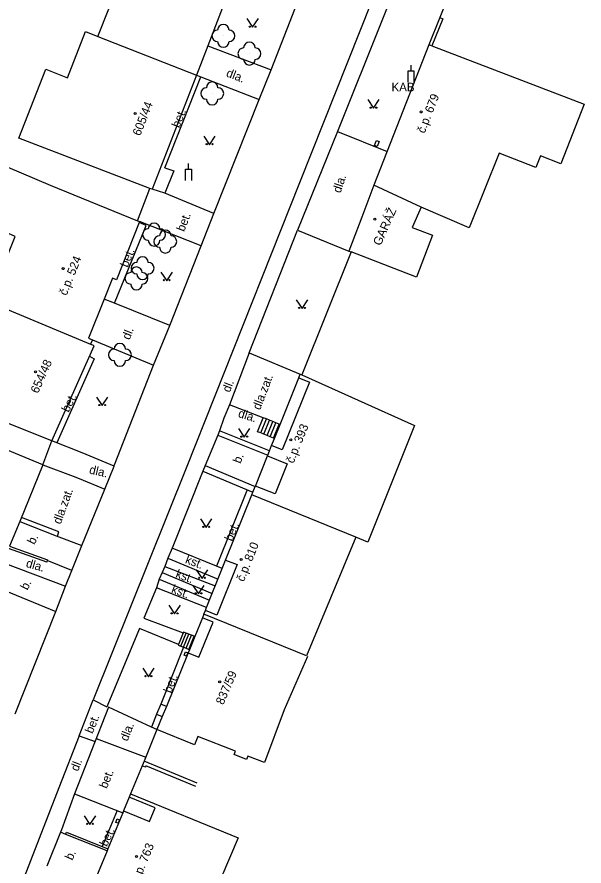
# Model space of a CAD drawing. Extents: x -577457 to -568404, y -1208466 to -1201387.
# Drawn here: x -568830.1 to -568780.7, y -1203655 to -1203580.9 of the extents above; entities that cross this region are included whole.
import ezdxf

# ---------------------------------------------------------------- set-up
doc = ezdxf.new("R2010")
doc.units = 0
for name, color, linetype in [('BUDOVY_MĚŘ', 7, 'Continuous'), ('BUDOVY_NEMĚŘ', 7, 'Continuous'), ('OBVOD_PILÍŘE', 7, 'Continuous'), ('POMOC_POPIS', 7, 'Continuous'), ('ROZHRANÍ_PLOCH', 7, 'Continuous'), ('ZELEŇ', 7, 'Continuous'), ('ZN_BUDOV', 7, 'Continuous'), ('ZN_DOPLŇKOVÉ', 7, 'Continuous'), ('ZN_KULTUR', 7, 'Continuous'), ('Č_POPIS_ORIENT', 7, 'Continuous')]:
    doc.layers.add(name, color=color, linetype=linetype)

msp = doc.modelspace()

# ---------------------------------------------------------------- linework, layer by layer
at = {"layer": 'BUDOVY_MĚŘ'}
for points in [[(-568810.31, -1203575.17), (-568813.48, -1203583.43)], [(-568813.48, -1203583.43), (-568814.46, -1203585.99)], [(-568794.23, -1203583.34), (-568799, -1203595.59)], [(-568793.95, -1203583.45), (-568794.23, -1203583.34)], [(-568814.46, -1203585.99), (-568818.35, -1203595.94)], [(-568799, -1203595.59), (-568800.07, -1203598.39)], [(-568818.35, -1203595.94), (-568818.54, -1203595.87)], [(-568800.07, -1203598.39), (-568800.9, -1203600.58)], [(-568819.47, -1203598.86), (-568821.45, -1203603.84), (-568821.79, -1203603.7), (-568822.52, -1203605.53)], [(-568819.62, -1203598.7), (-568819.43, -1203598.77)], [(-568819.43, -1203598.77), (-568819.47, -1203598.86)], [(-568800.9, -1203600.58), (-568801.19, -1203601.34), (-568801, -1203601.41)], [(-568822.52, -1203605.53), (-568823.88, -1203608.94), (-568823.53, -1203609.08)], [(-568827.09, -1203617.89), (-568823.39, -1203609.59), (-568823.7, -1203609.45)], [(-568823.53, -1203609.08), (-568823.7, -1203609.45)], [(-568805.55, -1203612.4), (-568804.62, -1203612.77), (-568806.99, -1203618.67), (-568807.92, -1203618.3)], [(-568807.18, -1203616.46), (-568805.55, -1203612.4)], [(-568805.55, -1203612.4), (-568805.42, -1203612.08), (-568805.28, -1203612.14)], [(-568807.67, -1203617.68), (-568807.18, -1203616.46)], [(-568807.92, -1203618.3), (-568807.67, -1203617.68)], [(-568808.11, -1203618.77), (-568807.92, -1203618.3)], [(-568808.28, -1203619.2), (-568806.56, -1203619.89), (-568807.62, -1203622.52), (-568809.33, -1203621.83)], [(-568809.33, -1203621.83), (-568808.28, -1203619.2)], [(-568808.28, -1203619.2), (-568808.26, -1203619.14)], [(-568808.26, -1203619.14), (-568808.11, -1203618.77)], [(-568827.86, -1203619.98), (-568829.88, -1203624.91)], [(-568809.64, -1203622.59), (-568809.55, -1203622.37)], [(-568809.55, -1203622.37), (-568809.35, -1203621.88)], [(-568809.35, -1203621.88), (-568809.33, -1203621.83)], [(-568811.93, -1203628.28), (-568809.64, -1203622.59)], [(-568829.88, -1203624.91), (-568830.77, -1203627.08)], [(-568811.93, -1203628.28), (-568810.93, -1203628.68), (-568812.7, -1203633.08), (-568813.69, -1203632.69)], [(-568812.22, -1203629.01), (-568811.93, -1203628.28)], [(-568813.59, -1203632.43), (-568812.22, -1203629.01)], [(-568813.82, -1203633.01), (-568813.69, -1203632.69)], [(-568813.69, -1203632.69), (-568813.59, -1203632.43)], [(-568815.19, -1203636.37), (-568814.26, -1203636.75), (-568813.02, -1203633.69), (-568813.95, -1203633.32)], [(-568813.95, -1203633.32), (-568814.62, -1203634.96)], [(-568813.82, -1203633.01), (-568813.95, -1203633.32)], [(-568814.62, -1203634.96), (-568815.08, -1203636.1)], [(-568815.19, -1203636.37), (-568817.09, -1203641.04)], [(-568815.08, -1203636.1), (-568815.19, -1203636.37)], [(-568817.09, -1203641.04), (-568817.45, -1203641.92)], [(-568817.45, -1203641.92), (-568817.92, -1203643.07)], [(-568820.34, -1203648.95), (-568820.83, -1203650.15)], [(-568820.83, -1203650.15), (-568818.56, -1203651.09), (-568818.06, -1203649.89), (-568820.34, -1203648.95)], [(-568820.22, -1203648.67), (-568820.34, -1203648.95)], [(-568820.9, -1203650.33), (-568822.19, -1203653.46)], [(-568820.83, -1203650.15), (-568820.9, -1203650.33)], [(-568822.19, -1203653.46), (-568822.27, -1203653.64)], [(-568822.27, -1203653.64), (-568823.47, -1203656.57)]]:
    msp.add_lwpolyline(points, dxfattribs=at)
at = {"layer": 'BUDOVY_NEMĚŘ'}
for points in [[(-568823.08, -1203582.62), (-568822.11, -1203580.2), (-568820.1, -1203575.02), (-568818.76, -1203571.55), (-568810.24, -1203574.98)], [(-568818.54, -1203595.87), (-568829.96, -1203591.5), (-568827.61, -1203585.48), (-568825.71, -1203586.22), (-568824.16, -1203582.2), (-568823.08, -1203582.62), (-568814.46, -1203585.99)], [(-568793.95, -1203583.45), (-568780.69, -1203588.53), (-568782.7, -1203593.72), (-568784.49, -1203593.02), (-568784.88, -1203594.04), (-568788.08, -1203592.8), (-568790.7, -1203599.32), (-568794.88, -1203597.5), (-568799, -1203595.59)], [(-568832.58, -1203605.77), (-568830.27, -1203600.07), (-568842.88, -1203594.45), (-568840.51, -1203589.59), (-568834.85, -1203592.37), (-568827.22, -1203595.6), (-568819.62, -1203598.7)], [(-568794.88, -1203597.5), (-568795.66, -1203599.28), (-568793.89, -1203599.95), (-568795.28, -1203603.61), (-568801, -1203601.41)], [(-568827.09, -1203617.89), (-568835.12, -1203614.68), (-568834.36, -1203612.78), (-568836.46, -1203611.85), (-568833.94, -1203605.24), (-568832.58, -1203605.77), (-568823.7, -1203609.45)], [(-568805.28, -1203612.14), (-568795.48, -1203616.54), (-568799.54, -1203626.72), (-568800.57, -1203626.3), (-568809.64, -1203622.59)], [(-568827.86, -1203619.98), (-568837.77, -1203615.87), (-568841.27, -1203624.55), (-568831.36, -1203628.51)], [(-568800.57, -1203626.3), (-568804.88, -1203636.65), (-568813.82, -1203633.01)], [(-568804.79, -1203636.7), (-568806.84, -1203641.35), (-568808.54, -1203645.95), (-568810, -1203645.38), (-568810.12, -1203645.67), (-568811.2, -1203645.24), (-568811.08, -1203644.95), (-568814.36, -1203643.66), (-568814.65, -1203644.4), (-568817.92, -1203643.07)], [(-568820.22, -1203648.67), (-568810.84, -1203652.51), (-568814.7, -1203661.58), (-568823.95, -1203657.73)]]:
    msp.add_lwpolyline(points, dxfattribs=at)
at = {"layer": 'OBVOD_PILÍŘE'}
for points in [[(-568798.86, -1203591.91), (-568798.77, -1203591.69), (-568798.54, -1203591.78), (-568798.71, -1203592.22), (-568798.95, -1203592.13), (-568798.86, -1203591.91)], [(-568815.5, -1203636.44), (-568815.44, -1203636.29), (-568815.24, -1203636.37), (-568815.36, -1203636.67), (-568815.56, -1203636.59), (-568815.5, -1203636.44)], [(-568821.44, -1203651.01), (-568821.38, -1203650.86), (-568821.18, -1203650.95), (-568821.3, -1203651.24), (-568821.5, -1203651.16), (-568821.44, -1203651.01)]]:
    msp.add_lwpolyline(points, dxfattribs=at)
at = {"layer": 'ROZHRANÍ_PLOCH'}
for points in [[(-568784.58, -1203542.75), (-568805.49, -1203595.39)], [(-568794.33, -1203571.28), (-568802.17, -1203590.92)], [(-568807.97, -1203585.54), (-568804.51, -1203576.65)], [(-568813.48, -1203583.43), (-568807.97, -1203585.54)], [(-568814.46, -1203585.99), (-568814.1, -1203586.13)], [(-568809, -1203588.11), (-568807.97, -1203585.54)], [(-568817.24, -1203594.08), (-568814.1, -1203586.13)], [(-568814.1, -1203586.13), (-568809, -1203588.11)], [(-568812.95, -1203598.05), (-568809, -1203588.11)], [(-568802.17, -1203590.92), (-568805.66, -1203599.51)], [(-568802.17, -1203590.92), (-568797.86, -1203592.67)], [(-568817.24, -1203594.08), (-568816.45, -1203594.34)], [(-568816.45, -1203594.34), (-568817.23, -1203596.3)], [(-568805.49, -1203595.39), (-568815.38, -1203620.28)], [(-568817.23, -1203596.3), (-568818.35, -1203595.94)], [(-568812.95, -1203598.05), (-568817.23, -1203596.3)], [(-568814.07, -1203600.88), (-568812.95, -1203598.05)], [(-568821.63, -1203605.89), (-568818.86, -1203599.11), (-568819.47, -1203598.86)], [(-568814.07, -1203600.88), (-568819.43, -1203598.77)], [(-568809.89, -1203610.22), (-568805.66, -1203599.51)], [(-568805.66, -1203599.51), (-568801.19, -1203601.34)], [(-568816.79, -1203607.83), (-568814.07, -1203600.88)], [(-568821.63, -1203605.89), (-568822.52, -1203605.53)], [(-568816.79, -1203607.83), (-568821.63, -1203605.89)], [(-568818.22, -1203611.3), (-568816.79, -1203607.83)], [(-568823.53, -1203609.08), (-568818.22, -1203611.3)], [(-568823.8, -1203610.51), (-568823.38, -1203610.73)], [(-568809.89, -1203610.22), (-568811.58, -1203614.74)], [(-568809.89, -1203610.22), (-568805.42, -1203612.08)], [(-568823.38, -1203610.73), (-568826.64, -1203618.07)], [(-568821.65, -1203620.09), (-568821.61, -1203619.99), (-568818.22, -1203611.3)], [(-568811.58, -1203614.74), (-568812.08, -1203615.91)], [(-568808.66, -1203615.87), (-568811.58, -1203614.74)], [(-568812.08, -1203615.91), (-568812.47, -1203617.02)], [(-568809.15, -1203617.09), (-568808.66, -1203615.87)], [(-568808.87, -1203617.2), (-568808.38, -1203615.98)], [(-568808.38, -1203615.98), (-568808.66, -1203615.87)], [(-568808.59, -1203617.31), (-568808.1, -1203616.09)], [(-568808.1, -1203616.09), (-568808.38, -1203615.98)], [(-568808.31, -1203617.42), (-568807.82, -1203616.2)], [(-568807.82, -1203616.2), (-568808.1, -1203616.09)], [(-568808.04, -1203617.53), (-568807.55, -1203616.31)], [(-568807.55, -1203616.31), (-568807.82, -1203616.2)], [(-568807.76, -1203617.64), (-568807.27, -1203616.42)], [(-568807.27, -1203616.42), (-568807.55, -1203616.31)], [(-568807.18, -1203616.46), (-568807.27, -1203616.42)], [(-568812.47, -1203617.02), (-568812.62, -1203617.39)], [(-568808.11, -1203618.77), (-568812.47, -1203617.02)], [(-568808.87, -1203617.2), (-568809.15, -1203617.09)], [(-568824.45, -1203618.94), (-568827.09, -1203617.89)], [(-568812.62, -1203617.39), (-568813.72, -1203620.04)], [(-568812.62, -1203617.39), (-568808.26, -1203619.14)], [(-568808.59, -1203617.31), (-568808.87, -1203617.2)], [(-568808.31, -1203617.42), (-568808.59, -1203617.31)], [(-568808.04, -1203617.53), (-568808.31, -1203617.42)], [(-568807.76, -1203617.64), (-568808.04, -1203617.53)], [(-568807.67, -1203617.68), (-568807.76, -1203617.64)], [(-568821.65, -1203620.09), (-568824.45, -1203618.94)], [(-568827.86, -1203619.98), (-568825.23, -1203620.98)], [(-568822.47, -1203622.1), (-568821.65, -1203620.09)], [(-568813.72, -1203620.04), (-568813.92, -1203620.53)], [(-568813.72, -1203620.04), (-568809.35, -1203621.88)], [(-568815.38, -1203620.28), (-568823.48, -1203640.46)], [(-568813.92, -1203620.53), (-568816.58, -1203627.26)], [(-568813.92, -1203620.53), (-568809.55, -1203622.37)], [(-568825.23, -1203620.98), (-568824.71, -1203621.18), (-568822.47, -1203622.1)], [(-568824.48, -1203627), (-568822.47, -1203622.1)], [(-568810.05, -1203622.16), (-568812.72, -1203628.81)], [(-568829.88, -1203624.91), (-568826.7, -1203626.16), (-568824.48, -1203627)], [(-568825.34, -1203629.18), (-568824.48, -1203627)], [(-568816.58, -1203627.26), (-568816.96, -1203628.11)], [(-568812.72, -1203628.81), (-568816.58, -1203627.26)], [(-568816.96, -1203628.11), (-568817.22, -1203628.84)], [(-568816.96, -1203628.11), (-568812.59, -1203629.94)], [(-568831.36, -1203628.51), (-568825.89, -1203630.57)], [(-568825.34, -1203629.18), (-568827.48, -1203628.33)], [(-568817.22, -1203628.84), (-568817.46, -1203629.38)], [(-568817.22, -1203628.84), (-568812.83, -1203630.53)], [(-568812.22, -1203629.01), (-568812.72, -1203628.81)], [(-568825.89, -1203630.57), (-568825.34, -1203629.18)], [(-568817.46, -1203629.38), (-568817.73, -1203629.95)], [(-568817.46, -1203629.38), (-568813.1, -1203631.21)], [(-568817.73, -1203629.95), (-568817.95, -1203630.71)], [(-568817.73, -1203629.95), (-568813.33, -1203631.79)], [(-568832.2, -1203630.53), (-568826.74, -1203632.76)], [(-568826.74, -1203632.76), (-568825.89, -1203630.57)], [(-568817.95, -1203630.71), (-568819.06, -1203633.36)], [(-568813.59, -1203632.43), (-568817.95, -1203630.71)], [(-568830.28, -1203641.69), (-568826.74, -1203632.76)], [(-568819.06, -1203633.36), (-568815.62, -1203634.62)], [(-568819.45, -1203634.25), (-568822.28, -1203641.08)], [(-568816.04, -1203635.64), (-568819.45, -1203634.25)], [(-568815.62, -1203634.62), (-568816.04, -1203635.64)], [(-568815.83, -1203635.79), (-568815.37, -1203634.65)], [(-568815.37, -1203634.65), (-568815.6, -1203634.56), (-568815.62, -1203634.62)], [(-568815.6, -1203635.89), (-568815.14, -1203634.74)], [(-568815.14, -1203634.74), (-568815.37, -1203634.65)], [(-568815.37, -1203635.98), (-568814.91, -1203634.84)], [(-568814.91, -1203634.84), (-568815.14, -1203634.74)], [(-568815.13, -1203636.08), (-568814.68, -1203634.93)], [(-568814.68, -1203634.93), (-568814.91, -1203634.84)], [(-568814.62, -1203634.96), (-568814.68, -1203634.93)], [(-568816.04, -1203635.64), (-568816.06, -1203635.7), (-568815.83, -1203635.79)], [(-568815.6, -1203635.89), (-568817.57, -1203640.84)], [(-568815.83, -1203635.79), (-568815.6, -1203635.89)], [(-568815.6, -1203635.89), (-568815.37, -1203635.98)], [(-568815.37, -1203635.98), (-568815.13, -1203636.08)], [(-568815.13, -1203636.08), (-568815.08, -1203636.1)], [(-568824.7, -1203643.6), (-568823.48, -1203640.46)], [(-568823.48, -1203640.46), (-568822.28, -1203641.08)], [(-568817.09, -1203641.04), (-568817.57, -1203640.84), (-568817.95, -1203641.72), (-568817.45, -1203641.92)], [(-568822.14, -1203641.12), (-568825.1, -1203648.67)], [(-568818.4, -1203642.85), (-568822.14, -1203641.12)], [(-568817.95, -1203641.72), (-568818.4, -1203642.85)], [(-568824.7, -1203643.6), (-568826.48, -1203648.16)], [(-568824.7, -1203643.6), (-568823.31, -1203644.1)], [(-568823.21, -1203643.84), (-568818.9, -1203645.48)], [(-568826.48, -1203648.16), (-568835.62, -1203671.65)], [(-568825.1, -1203648.67), (-568826.25, -1203651.8), (-568826.34, -1203652.02)], [(-568825.1, -1203648.67), (-568820.9, -1203650.33)], [(-568821.4, -1203650.13), (-568822.7, -1203653.26)], [(-568826.34, -1203652.02), (-568827.52, -1203654.98)], [(-568825.86, -1203652.21), (-568826.34, -1203652.02)], [(-568822.27, -1203653.64), (-568825.86, -1203652.21)]]:
    msp.add_lwpolyline(points, dxfattribs=at)
at = {"layer": 'ZELEŇ'}
for centre in [(-568812.13, -1203582.57), (-568809.86, -1203584.12), (-568813.1, -1203587.59), (-568818.17, -1203599.9), (-568817.19, -1203600.51), (-568819.17, -1203602.83), (-568819.71, -1203603.72), (-568821.15, -1203610.39)]:
    msp.add_circle(centre, 0.0005, dxfattribs=at)
for centre, start, end in [((-568812.13, -1203582.07), 0, 179.99999), ((-568812.63, -1203582.57), 89.99999, 269.99999), ((-568811.63, -1203582.57), 270, 89.99999), ((-568812.13, -1203583.07), 179.99999, 359.99999), ((-568809.86, -1203583.62), 0, 179.99999), ((-568810.36, -1203584.12), 89.99999, 269.99999), ((-568809.36, -1203584.12), 270, 89.99999), ((-568809.86, -1203584.62), 179.99999, 359.99999), ((-568813.1, -1203587.09), 0, 179.99999), ((-568813.6, -1203587.59), 89.99999, 269.99999), ((-568812.6, -1203587.59), 270, 89.99999), ((-568813.1, -1203588.09), 179.99999, 359.99999), ((-568818.67, -1203599.9), 89.99999, 269.99999), ((-568818.17, -1203599.4), 0, 179.99999), ((-568817.67, -1203599.9), 270, 89.99999), ((-568817.69, -1203600.51), 89.99999, 269.99999), ((-568817.19, -1203600.01), 0, 179.99999), ((-568816.69, -1203600.51), 270, 89.99999), ((-568818.17, -1203600.4), 179.99999, 359.99999), ((-568817.19, -1203601.01), 179.99999, 359.99999), ((-568819.67, -1203602.83), 89.99999, 269.99999), ((-568819.17, -1203602.33), 0, 179.99999), ((-568818.67, -1203602.83), 270, 89.99999), ((-568819.71, -1203603.22), 0, 179.99999), ((-568820.21, -1203603.72), 89.99999, 269.99999), ((-568819.17, -1203603.33), 179.99999, 359.99999), ((-568819.21, -1203603.72), 270, 89.99999), ((-568819.71, -1203604.22), 179.99999, 359.99999), ((-568821.15, -1203609.89), 0, 179.99999), ((-568821.65, -1203610.39), 89.99999, 269.99999), ((-568820.65, -1203610.39), 270, 89.99999), ((-568821.15, -1203610.89), 179.99999, 359.99999)]:
    msp.add_arc(centre, 0.5, start, end, dxfattribs=at)
at = {"layer": 'ZN_BUDOV'}
for centre in [(-568819.82, -1203589.35), (-568794.89, -1203589.21), (-568798.92, -1203598.55), (-568826.1, -1203602.87), (-568828.51, -1203611.87), (-568806.24, -1203617.8), (-568810.58, -1203628.23), (-568812.45, -1203638.9), (-568819.7, -1203654.13)]:
    msp.add_circle(centre, 0.0875, dxfattribs=at)
at = {"layer": 'ZN_DOPLŇKOVÉ'}
for p, q in [((-568795.77, -1203585.62), (-568795.77, -1203585.12)), ((-568815.17, -1203594.19), (-568815.17, -1203593.69))]:
    msp.add_line(p, q, dxfattribs=at)
for points in [[(-568792.12, -1203578.09), (-568793.27, -1203580.97)], [(-568793.27, -1203580.97), (-568794.23, -1203583.34)], [(-568793.27, -1203580.97), (-568793, -1203581.08), (-568793.95, -1203583.45)], [(-568796.02, -1203586.62), (-568796.02, -1203585.62), (-568795.52, -1203585.62), (-568795.52, -1203586.62)], [(-568815.42, -1203595.19), (-568815.42, -1203594.19), (-568814.92, -1203594.19), (-568814.92, -1203595.19)], [(-568819.62, -1203598.7), (-568818.54, -1203595.87)], [(-568801, -1203601.41), (-568805.28, -1203612.14)], [(-568827.86, -1203619.98), (-568827.09, -1203617.89)], [(-568826.46, -1203625.82), (-568829.74, -1203624.57)], [(-568826.6, -1203626.2), (-568826.46, -1203625.82)], [(-568827.48, -1203628.33), (-568827.53, -1203628.46), (-568830.85, -1203627.27)], [(-568830.77, -1203627.08), (-568827.46, -1203628.27), (-568827.48, -1203628.33)], [(-568817.92, -1203643.07), (-568819.04, -1203645.83)], [(-568817.92, -1203643.07), (-568818.4, -1203642.85)], [(-568819.04, -1203645.83), (-568819.21, -1203646.24)], [(-568814.42, -1203647.75), (-568819.04, -1203645.83)], [(-568819.21, -1203646.24), (-568820.22, -1203648.67)], [(-568814.54, -1203648.02), (-568818.88, -1203646.22), (-568818.93, -1203646.35), (-568819.21, -1203646.24)], [(-568825.86, -1203652.21), (-568825.79, -1203652.02), (-568822.19, -1203653.46)]]:
    msp.add_lwpolyline(points, dxfattribs=at)
at = {"layer": 'ZN_KULTUR'}
for points in [[(-568810.08, -1203581.07), (-568809.58, -1203581.82), (-568809.08, -1203581.07)], [(-568799.54, -1203588.13), (-568799.04, -1203588.88), (-568798.54, -1203588.13)], [(-568813.83, -1203591.31), (-568813.33, -1203592.06), (-568812.83, -1203591.31)], [(-568817.57, -1203603.18), (-568817.07, -1203603.93), (-568816.57, -1203603.18)], [(-568805.77, -1203605.6), (-568805.27, -1203606.35), (-568804.77, -1203605.6)], [(-568823.19, -1203614.07), (-568822.69, -1203614.82), (-568822.19, -1203614.07)], [(-568810.81, -1203616.82), (-568810.31, -1203617.57), (-568809.81, -1203616.82)], [(-568814.12, -1203624.69), (-568813.62, -1203625.44), (-568813.12, -1203624.69)], [(-568814.49, -1203629.14), (-568813.99, -1203629.89), (-568813.49, -1203629.14)], [(-568814.8, -1203630.49), (-568814.3, -1203631.24), (-568813.8, -1203630.49)], [(-568816.88, -1203632.23), (-568816.38, -1203632.98), (-568815.88, -1203632.23)], [(-568819.16, -1203637.71), (-568818.66, -1203638.46), (-568818.16, -1203637.71)], [(-568824.26, -1203650.59), (-568823.76, -1203651.34), (-568823.26, -1203650.59)]]:
    msp.add_lwpolyline(points, dxfattribs=at)
for centre in [(-568809.83, -1203581.77), (-568809.33, -1203581.77), (-568799.29, -1203588.83), (-568798.79, -1203588.83), (-568813.58, -1203592.01), (-568813.08, -1203592.01), (-568817.32, -1203603.88), (-568816.82, -1203603.88), (-568805.52, -1203606.3), (-568805.02, -1203606.3), (-568822.94, -1203614.77), (-568822.44, -1203614.77), (-568810.56, -1203617.52), (-568810.06, -1203617.52), (-568813.87, -1203625.39), (-568813.37, -1203625.39), (-568814.24, -1203629.84), (-568813.74, -1203629.84), (-568814.55, -1203631.19), (-568814.05, -1203631.19), (-568816.63, -1203632.93), (-568816.13, -1203632.93), (-568818.91, -1203638.41), (-568818.41, -1203638.41), (-568824.01, -1203651.29), (-568823.51, -1203651.29)]:
    msp.add_circle(centre, 0.05, dxfattribs=at)

# ---------------------------------------------------------------- texts
at = {"layer": 'POMOC_POPIS'}
for s, rotation, p in [('dla.', 338.97999, (-568811.94, -1203586.09)), ('bet.', 67.74, (-568815.98, -1203590.65)), ('dla.', 71.39003, (-568801.92, -1203596.33)), ('GARÁŽ', 65.93999, (-568798.43, -1203600.93)), ('bet.', 68.65003, (-568815.55, -1203599.7)), ('bet.', 67.74, (-568820.47, -1203602.82)), ('dl.', 68.28998, (-568820.31, -1203609.13)), ('dla.zat.', 68.99002, (-568808.93, -1203615.25)), ('dl.', 68.58998, (-568811.57, -1203613.72)), ('bet.', 63.42998, (-568825.62, -1203615.46)), ('dla.', 342.18002, (-568810.9, -1203615.79)), ('b.', 69.33998, (-568810.63, -1203619.92)), ('dla.', 347.06999, (-568823.87, -1203620.73)), ('dla.zat.', 69.89999, (-568826.32, -1203625.21)), ('bet.', 67.23001, (-568811.37, -1203626.7)), ('b.', 63.46, (-568828.6, -1203626.99)), ('dla.', 343.83002, (-568829.39, -1203628.87)), ('kst.', 339.37998, (-568815.51, -1203628.53)), ('kst.', 339.37998, (-568816.35, -1203629.77)), ('b.', 62.84001, (-568829.21, -1203630.96)), ('kst.', 339.37998, (-568816.72, -1203631.1)), ('bet.', 68.65003, (-568816.69, -1203639.94)), ('bet.', 68.17, (-568823.53, -1203643.47)), ('dla.', 68.17, (-568820.49, -1203644.13)), ('dl.', 68.58998, (-568824.8, -1203646.76)), ('bet.', 68.17, (-568822.29, -1203648.27)), ('bet.', 64.83997, (-568822.28, -1203653.33)), ('b.', 65.43997, (-568825.3, -1203654.52))]:
    msp.add_text(s, height=0.75, rotation=rotation, dxfattribs=at).set_placement(p)
msp.add_text('KAB', height=0.75, dxfattribs=at).set_placement((-568797.47, -1203587.41))
at = {"layer": 'Č_POPIS_ORIENT'}
for s, rotation, p in [('č.p. 679', 68.71998, (-568794.59, -1203591.13)), ('605/44', 68.65003, (-568819.38, -1203591.35)), ('č.p. 524', 68.28998, (-568825.8, -1203605.27)), ('654/48', 65.97002, (-568828.29, -1203613.81)), ('č.p. 393', 68.11998, (-568806.02, -1203619.91)), ('č.p. 810', 68.13998, (-568810.35, -1203630.22)), ('837/59', 66.74998, (-568812.14, -1203640.96)), ('č.p. 763', 67.62002, (-568819.51, -1203656.46))]:
    msp.add_text(s, height=0.75, rotation=rotation, dxfattribs=at).set_placement(p)

doc.saveas('drawing.dxf')
